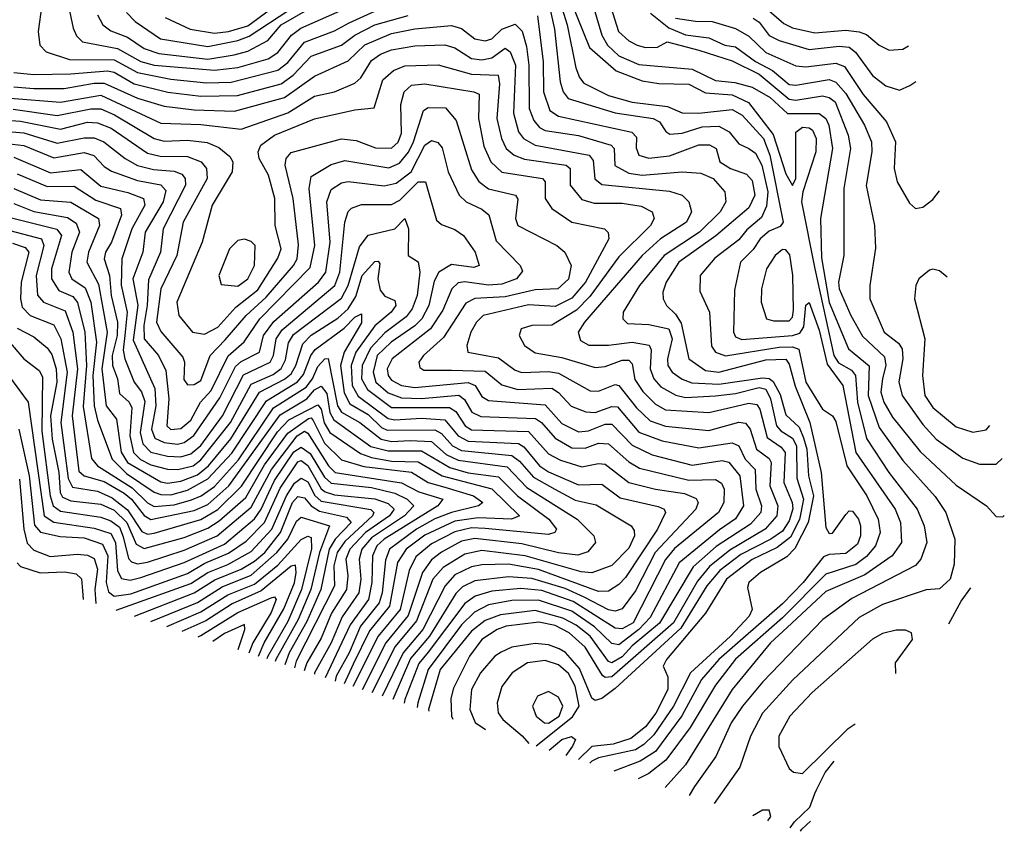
# Model space of a CAD drawing. Extents: x 1308313 to 1441400, y 959662 to 1036319.
# Tile 544 of 656: x 1414322 to 1417269, y 961670 to 964101. Entities that reach past the tile are written whole.
import ezdxf

# ---------------------------------------------------------------- set-up
doc = ezdxf.new("R2010")
doc.units = 0

msp = doc.modelspace()

# ---------------------------------------------------------------- linework, layer by layer
at = {"layer": '0CON10XD'}
for points in [[(1414446.6, 964246.6), (1414482.6, 964075), (1414492.5, 964052.5), (1414510.8, 964035), (1414615, 964014.5), (1414685, 963975.6), (1414724.5, 963964.5), (1414905, 963949.3), (1414975, 963957.3), (1415066.1, 963983.9), (1415095, 964002.7), (1415135.9, 964054.1), (1415163.4, 964075), (1415315, 964142.4)], [(1414642, 964122), (1414667.6, 964095), (1414743.6, 964043.6), (1414885, 964020.4), (1414975, 964038.5), (1415008.8, 964051.2), (1415159.8, 964150.2)], [(1414757.3, 964107.3), (1414832.8, 964072.8), (1414905, 964060.3), (1414947.3, 964065), (1415005, 964082.3), (1415133.1, 964176.9)], [(1415935.9, 964165.9), (1415960.8, 964085), (1415986.4, 963956.4), (1415997.4, 963927.4), (1416011.1, 963911.1), (1416085, 963874), (1416155, 963853.8), (1416261.2, 963841.2), (1416305, 963821.6), (1416355, 963820.8), (1416455, 963831.4), (1416485, 963815.2), (1416548.2, 963745), (1416567.6, 963695), (1416606.9, 963495), (1416598.7, 963481.3), (1416565, 963467.4), (1416538.5, 963445), (1416517.2, 963412.8), (1416479.7, 963375), (1416461.3, 963291.3), (1416458.6, 963165), (1416465, 963151.1), (1416483.2, 963143.2), (1416635, 963155.6), (1416657.6, 963162.4), (1416668.7, 963181.3), (1416675, 963246.2), (1416685, 963254), (1416715, 963171.5), (1416739.2, 963069.2), (1416785.8, 963005), (1416824.8, 962804.8), (1416942.6, 962635), (1416958.3, 962595), (1416961.5, 962535), (1416934, 962495), (1416851.8, 962438.2), (1416735, 962388.6), (1416619.1, 962280.9), (1416569.5, 962235), (1416454.2, 962095), (1416315, 961869.2), (1416254.1, 961801.2)], [(1415971.3, 964158.7), (1416027.7, 964017.7), (1416107.6, 963947.6), (1416185, 963918.2), (1416235, 963910), (1416325, 963907.8), (1416375, 963881.4), (1416455, 963876), (1416503.2, 963853.2), (1416577.5, 963757.5), (1416615, 963639.2), (1416635, 963604), (1416645.3, 963624.8), (1416645.7, 963764.3), (1416665, 963778.7), (1416685, 963777.3), (1416695, 963770.2), (1416705.9, 963745), (1416705.4, 963705), (1416666.4, 963585), (1416662.5, 963555), (1416702.5, 963355), (1416759.1, 963095), (1416772.9, 963072.9), (1416811.8, 963051.8), (1416823.9, 963035), (1416829.8, 962955), (1416857, 962847), (1416923.9, 962745), (1417008.8, 962635), (1417028.8, 962585), (1417037.2, 962535), (1417019.4, 962485), (1417003.2, 962466.8), (1416812.5, 962367.5), (1416726.3, 962305), (1416545, 962117.4), (1416485.3, 962044.7), (1416452.1, 961995), (1416405.9, 961894.1), (1416341.9, 961805), (1416326.2, 961777.9)], [(1414388.8, 964145), (1414377.2, 964065), (1414383.1, 964025), (1414401.5, 964005), (1414471.9, 963981.9), (1414605, 963980.5), (1414675, 963942.3), (1414775, 963922.6), (1414881.7, 963911.7), (1414955, 963913.6), (1415095, 963949.6), (1415125, 963972.9), (1415175, 964033.8), (1415265, 964067.5), (1415308.8, 964091.2), (1415385, 964126.8)], [(1414555.6, 964115), (1414571.7, 964085), (1414595, 964067.3), (1414645, 964048.2), (1414695, 964014.3), (1414739.3, 963999.3), (1414885, 963982.7), (1414964.7, 963995.3), (1415005, 964006.3), (1415065, 964038.8), (1415105, 964085.6), (1415185, 964130.9)], [(1415908.5, 964135), (1415922.9, 964072.9), (1415940.4, 963915), (1415949, 963885), (1415964.3, 963865), (1416105, 963821.6), (1416218.2, 963805), (1416236.9, 963795), (1416256, 963766), (1416268.5, 963758.5), (1416305, 963760.8), (1416365, 963779.7), (1416415, 963781.9), (1416445.4, 963765.4), (1416475, 963729.2), (1416505, 963714.8), (1416525, 963701.3), (1416543.7, 963665), (1416561.6, 963585), (1416557.3, 963542.7), (1416542, 963508), (1416498.8, 963471.2), (1416475, 963441.8), (1416403.2, 963386.8), (1416359.2, 963335), (1416357.5, 963287.5), (1416387, 963225), (1416392.8, 963122.7), (1416404.8, 963104.8), (1416435, 963094.3), (1416595, 963120.4), (1416635, 963120.8), (1416653.9, 963113.9), (1416675, 963015.3), (1416725, 962934.3), (1416755, 962914.5), (1416765, 962897.8), (1416797.8, 962765), (1416857.7, 962675), (1416892, 962605), (1416897.4, 962565), (1416883.8, 962525), (1416857, 962493), (1416825, 962469), (1416735, 962440.2), (1416605, 962309.8), (1416465, 962185.4), (1416405, 962108), (1416328.6, 961981.4), (1416256.6, 961883.4), (1416205, 961843.2), (1416173.7, 961827.2)], [(1416040.7, 964135), (1416065, 964054.8), (1416081.9, 964025), (1416115, 963992.2), (1416175, 963967.1), (1416335, 963952.5), (1416405, 963918.6), (1416463, 963913), (1416515, 963898.4), (1416568, 963868), (1416620.3, 963820.3), (1416715, 963819.7), (1416735, 963805.2), (1416744.4, 963785), (1416754.9, 963715), (1416719.4, 963505), (1416722.5, 963387.5), (1416745, 963254.3), (1416803.2, 963115), (1416864.3, 963064.3), (1416861.6, 962975), (1416895, 962879.5), (1416965, 962780.4), (1417062.7, 962672.7), (1417094.3, 962625), (1417120.8, 962545), (1417119.5, 962470.5), (1417107.5, 962425), (1417075, 962396.4), (1417035, 962393.8), (1416905, 962350), (1416835, 962310.8), (1416636.4, 962123.6), (1416545.9, 962024.1), (1416509.4, 961955), (1416477.7, 961862.3), (1416401.3, 961753.6)], [(1416091.3, 964138.7), (1416114.8, 964065), (1416145, 964038), (1416170.5, 964025), (1416195, 964017.1), (1416231.7, 964018.3), (1416260, 964035), (1416355, 964009.5), (1416455, 963977.4), (1416535, 963937.6), (1416625, 963863), (1416645, 963860.1), (1416725, 963872.7), (1416745, 963868.2), (1416763.3, 963855), (1416802.3, 963755), (1416809.3, 963715), (1416788.5, 963595), (1416789.1, 963395), (1416773.3, 963315), (1416774.8, 963295.2), (1416809.4, 963215), (1416845, 963153.2), (1416910.8, 963090.8), (1416914.2, 963065), (1416905, 963026.2), (1416899.8, 962985), (1416908.8, 962955), (1416935, 962910.7), (1417017.3, 962807.3), (1417125, 962707.4), (1417215.6, 962645), (1417245, 962613.5), (1417265, 962612.2), (1417269.1, 962615.8)], [(1416210.4, 964120.4), (1416265, 964076.4), (1416315, 964055.1), (1416385, 964046.5), (1416433.2, 964025), (1416465, 964019.5), (1416525, 963975.8), (1416575, 963948.8), (1416625, 963907.2), (1416645, 963905.1), (1416745, 963921.5), (1416765, 963913.8), (1416795, 963879.7), (1416850.3, 963785), (1416871.9, 963735), (1416873.1, 963705), (1416855.6, 963604.4), (1416881.1, 963485), (1416883.7, 963416.4), (1416866.3, 963305), (1416866.7, 963265), (1416909.4, 963165), (1416952.3, 963132.3), (1416963.5, 963115), (1416965.7, 963085), (1416953.2, 963016.8), (1416963.2, 962975), (1417025, 962889.1), (1417064.9, 962844.9), (1417145, 962788.1), (1417195, 962770.2), (1417245, 962770.3), (1417263.1, 962787.2)], [(1416550.4, 964140.4), (1416609.5, 964089.5), (1416635, 964076.3), (1416701.7, 964061.7), (1416795, 964069.1), (1416834.7, 964064.7), (1416856.5, 964056.5), (1416895, 964024.1), (1416925, 964009.6), (1416965, 964012.5), (1416982.6, 964022.4)], [(1414305, 963943.1), (1414365, 963936.9), (1414475, 963938.4), (1414585, 963948.1), (1414605, 963943.5), (1414665, 963909), (1414765.7, 963884.3), (1414865, 963872), (1414974.1, 963874.1), (1415105, 963909.2), (1415140.9, 963935), (1415195, 963991.7), (1415285, 964024.4), (1415325.7, 964054.3), (1415385, 964085.1), (1415485, 964113.6)], [(1415871.9, 964111.9), (1415889.4, 963975), (1415890.1, 963885), (1415908.9, 963828.9), (1415935, 963812.4), (1416154.3, 963764.3), (1416168.7, 963748.7), (1416167.2, 963717.2), (1416174.9, 963694.9), (1416205, 963686.2), (1416267.1, 963692.9), (1416355, 963726.3), (1416386.5, 963726.5), (1416407, 963715), (1416417.8, 963675), (1416449.7, 963655), (1416498, 963638), (1416515, 963619.7), (1416522.6, 963575), (1416505, 963537.3), (1416406, 963454), (1416294.6, 963375), (1416257, 963315), (1416247, 963285), (1416247.9, 963265), (1416257.8, 963245), (1416285, 963219.3), (1416302.3, 963192.3), (1416324.7, 963085), (1416375, 963050.6), (1416414.7, 963045.3), (1416555, 963082.2), (1416615, 963083.8), (1416625, 963069.6), (1416643.4, 963003.4), (1416687.2, 962895), (1416721.3, 962745), (1416735, 962580), (1416745, 962562), (1416755, 962562.9), (1416795, 962619.5), (1416805, 962630), (1416815, 962629.1), (1416832.6, 962605), (1416838.8, 962585), (1416839.2, 962555), (1416829.8, 962530.2), (1416795, 962501.9), (1416745, 962499.5), (1416728, 962492), (1416666.8, 962415), (1416605, 962351.8), (1416414.7, 962185), (1416362.8, 962125), (1416303.6, 962016.4), (1416225, 961909.6), (1416179.1, 961880.9), (1416100.2, 961851)], [(1416285, 964105.6), (1416345, 964096.1), (1416395, 964095.9), (1416465, 964074.3), (1416505, 964051.6), (1416555, 964002.6), (1416645, 963962.5), (1416675, 963959.5), (1416765, 963970.7), (1416790.7, 963960.7), (1416847, 963877), (1416916.7, 963795), (1416943.3, 963735), (1416940, 963655), (1416948, 963615), (1416985, 963551.9), (1417003.8, 963535), (1417025, 963539.4), (1417055, 963562.5), (1417075.2, 963588.3)], [(1416517.5, 964105), (1416535, 964093.1), (1416565, 964053.3), (1416595, 964038.2), (1416685, 964011.9), (1416775, 964021.9), (1416805, 964018.1), (1416823.9, 964003.9), (1416875, 963933.3), (1416915, 963902.7), (1416955, 963889.5), (1416986.7, 963903.3), (1417004.3, 963915.6)], [(1414305, 963899.6), (1414364.6, 963894.6), (1414455, 963895.1), (1414545, 963911.2), (1414575, 963911.1), (1414675, 963865.7), (1414755, 963841.6), (1414845, 963831.1), (1414965, 963826.8), (1415115, 963868), (1415205, 963931.5), (1415305, 963977.2), (1415355, 964025.1), (1415435, 964059.9), (1415505, 964073.9), (1415615, 964083.9), (1415645, 964074.1), (1415685, 964043.5), (1415715, 964037.9), (1415735, 964043.2), (1415765, 964072.4), (1415805, 964087.9), (1415826.5, 964066.5), (1415839.3, 964020.7), (1415846.5, 963965), (1415847.4, 963835), (1415860.7, 963799.3), (1415877.8, 963777.8), (1415895, 963769.3), (1415995, 963754.4), (1416092.2, 963725), (1416101.5, 963715), (1416104, 963664), (1416145, 963641.5), (1416185, 963635.5), (1416305, 963645.5), (1416360.8, 963640.8), (1416397.5, 963625), (1416432.4, 963585), (1416436.1, 963555), (1416418.3, 963525), (1416357.2, 963465), (1416251, 963395), (1416177.5, 963305), (1416128.6, 963225), (1416127.2, 963205), (1416141.1, 963191.1), (1416205, 963187.8), (1416265.5, 963175), (1416275.1, 963145), (1416260.7, 963085), (1416262.1, 963065), (1416275.3, 963045.3), (1416305, 963024.5), (1416333.7, 963013.7), (1416415, 963009), (1416545, 963028.5), (1416565, 963026.1), (1416577.6, 963017.6), (1416598.5, 962978.5), (1416615, 962917.7), (1416655, 962880.3), (1416668.6, 962848.6), (1416678.4, 962815), (1416683.6, 962735), (1416697.9, 962675), (1416682.6, 962595), (1416642.3, 962517.7), (1416617.9, 962492.1), (1416539.5, 962445), (1416504.1, 962415), (1416500.5, 962400.5), (1416514.3, 962335), (1416505.3, 962315), (1416449.4, 962255), (1416329.5, 962145), (1416279.4, 962045), (1416220.3, 961959.7), (1416190.1, 961929.9), (1416165, 961914.7), (1416055, 961890.6), (1416035, 961880.4), (1416028.8, 961874.1)], [(1414294.1, 963865.9), (1414445, 963853.9), (1414565, 963875.1), (1414745, 963791.1), (1414865, 963786.7), (1414985, 963773.2), (1415125, 963822.3), (1415205, 963871.7), (1415265, 963885.2), (1415325, 963910.4), (1415342.9, 963927.1), (1415375, 963978.3), (1415402.1, 963997.9), (1415435, 964010.7), (1415505, 964023), (1415595.1, 964025.1), (1415625, 964016.7), (1415675, 963985.1), (1415705, 963980.3), (1415735, 963987), (1415775.1, 964015.1), (1415790, 964005), (1415805.8, 963965), (1415800.5, 963820.5), (1415815.1, 963765.1), (1415830.6, 963745), (1415865.1, 963725.1), (1416026.5, 963695), (1416039.1, 963679.1), (1416043.8, 963623.8), (1416065, 963607.2), (1416267.3, 963587.3), (1416305.2, 963575.2), (1416325.3, 963555), (1416332.6, 963525), (1416317.8, 963495), (1416240.5, 963445), (1416185.1, 963394.9), (1416012.7, 963195), (1415994.2, 963165), (1416000.5, 963140.5), (1416025.8, 963125.8), (1416085, 963126), (1416155, 963135.4), (1416206.2, 963126.2), (1416212.5, 963112.5), (1416208.8, 963055), (1416220.3, 963025), (1416241.4, 963001.4), (1416286.1, 962976.1), (1416315, 962969.8), (1416405, 962974.2), (1416465, 962981.1), (1416535, 962999.4), (1416555, 962994.8), (1416569.4, 962965), (1416587.8, 962885), (1416599.9, 962869.9), (1416635, 962848), (1416646.9, 962825), (1416647.8, 962727.8), (1416668.4, 962665), (1416656.1, 962603.9), (1416628.8, 962551.2), (1416589.3, 962520.7), (1416515, 962484.7), (1416438.1, 962425), (1416375, 962323.7), (1416258.2, 962185), (1416248.1, 962165), (1416262.6, 962132.6), (1416261.8, 962095), (1416225.9, 962024), (1416195, 961983.1), (1416151.4, 961948.6), (1416098.2, 961931.8), (1416035, 961924.5), (1415994.8, 961885.1)], [(1414303.2, 963833.2), (1414435, 963813.8), (1414535, 963834.3), (1414565, 963834), (1414606.1, 963816.1), (1414725, 963744.9), (1414755, 963737.3), (1414825, 963739.6), (1414883.3, 963733.3), (1414918.1, 963718.1), (1414951.2, 963691.2), (1414960, 963675), (1414958.1, 963645), (1414898, 963545), (1414868.4, 963435), (1414793, 963255), (1414798.8, 963215), (1414839.2, 963165), (1414875, 963159.5), (1414915, 963180.3), (1414969.7, 963240.3), (1415035, 963292.3), (1415095, 963386.4), (1415104.8, 963415), (1415086.6, 963485), (1415086, 963565), (1415066.8, 963635), (1415038.6, 963685), (1415035.8, 963705), (1415044.2, 963725), (1415084.9, 963755.1), (1415205, 963803.7), (1415325, 963830.4), (1415382.9, 963837.1), (1415408.8, 963921.2), (1415441.5, 963948.5), (1415475, 963962.6), (1415575, 963965.2), (1415675, 963937.7), (1415754.4, 963935), (1415758.3, 963908.3), (1415750.8, 963805), (1415763.9, 963745), (1415778.7, 963715), (1415802.4, 963695), (1415833.5, 963683.5), (1415957.5, 963665), (1415969.6, 963655), (1415969.7, 963639.7), (1415969.4, 963605), (1416005, 963562.3), (1416041.6, 963551.6), (1416125, 963551.2), (1416182.5, 963542.5), (1416215.2, 963525.2), (1416220.8, 963505), (1416210, 963485), (1416115, 963390.3), (1416028.5, 963271.5), (1415989, 963231), (1415915, 963186.5), (1415855, 963184.7), (1415822.9, 963175), (1415816.9, 963155), (1415833.2, 963125), (1415865, 963103.5), (1415945, 963089.5), (1416045, 963059.6), (1416075, 963062.6), (1416125, 963081.6), (1416145, 963081.3), (1416155, 963070.5), (1416163.8, 963023.8), (1416187.3, 962987.3), (1416225, 962949.3), (1416255, 962932.8), (1416385, 962924.1), (1416466.8, 962943.2), (1416505, 962952.4), (1416528.2, 962948.2), (1416537, 962935), (1416559.7, 962849.7), (1416601.1, 962821.1), (1416613.7, 962805), (1416609.3, 962715), (1416634.4, 962655), (1416635.9, 962635.9), (1416625, 962600.2), (1416605, 962569.6), (1416570.3, 962545), (1416481.1, 962498.9), (1416418.2, 962451.8), (1416379.2, 962405), (1416300.8, 962279.2), (1416105, 962097.9), (1416065, 962068.3), (1416045, 962062.6), (1416035, 962069.4), (1415997.6, 962157.6), (1415956, 962206), (1415937.2, 962217.2), (1415905, 962229.1), (1415865, 962233), (1415795, 962222.3), (1415763.3, 962206.7), (1415744.4, 962195), (1415701.2, 962145), (1415674.1, 962095), (1415669.6, 962035), (1415685.8, 961995.8), (1415716.2, 961975.2)], [(1414225, 963804.3), (1414325, 963796.6), (1414445, 963773), (1414525, 963793.6), (1414555, 963792.2), (1414596.3, 963776.3), (1414705, 963700.9), (1414742.3, 963692.3), (1414825, 963690.9), (1414865.7, 963675), (1414881.9, 963655), (1414883.3, 963625), (1414812, 963495), (1414793, 963395), (1414744.4, 963295), (1414731.4, 963195), (1414745, 963167.3), (1414810.3, 963090.3), (1414815.2, 963075), (1414813.6, 963023.6), (1414825, 963007.1), (1414845, 963008.3), (1414865, 963020.6), (1414892.6, 963095), (1414937.5, 963142.5), (1415000.1, 963215), (1415060.1, 963269.9), (1415141.7, 963365), (1415152.4, 963385), (1415156.7, 963426.7), (1415140.5, 963565), (1415116.7, 963665), (1415119.5, 963685), (1415135, 963702.7), (1415285, 963744.1), (1415329.3, 963739.3), (1415387.4, 963717.4), (1415435, 963716.1), (1415455, 963733.7), (1415465, 963761.4), (1415463.2, 963846.8), (1415472.6, 963885), (1415495.1, 963904.9), (1415535, 963908.6), (1415681.4, 963885), (1415697.6, 963877.6), (1415695.7, 963805), (1415711.7, 963721.7), (1415732.3, 963675), (1415765, 963644.2), (1415886.9, 963625), (1415894.8, 963614.8), (1415895.2, 963565.2), (1415915.3, 963535), (1415975, 963494.4), (1416072.9, 963475), (1416084, 963464), (1416085.3, 963445), (1416015.5, 963315), (1415975, 963266.6), (1415925, 963242.2), (1415845, 963247), (1415709.1, 963215), (1415689.1, 963195), (1415672.7, 963165), (1415660.5, 963125), (1415663.9, 963105), (1415755, 963088.6), (1415805, 963051.2), (1415825, 963044), (1415905, 963047.5), (1415935, 963042.5), (1416029.7, 962989.7), (1416055, 962988.4), (1416105, 963008.3), (1416115, 963005.8), (1416168.5, 962938.5), (1416209.7, 962899.7), (1416255, 962883.7), (1416385, 962870.4), (1416475, 962895.4), (1416495, 962892.8), (1416508.3, 962875), (1416527.3, 962815), (1416565, 962787), (1416571.7, 962775), (1416567.8, 962705), (1416590.9, 962645), (1416588.4, 962615), (1416553.7, 962575), (1416447.3, 962512.7), (1416386.8, 962463.2), (1416351, 962419), (1416279, 962295), (1416095, 962133.4), (1416075, 962130.5), (1416066.5, 962136.5), (1416015, 962221.8), (1415967.1, 962265), (1415925, 962286.4), (1415876.4, 962296.4), (1415778.5, 962285), (1415751.6, 962275), (1415705, 962244.6), (1415668.9, 962195), (1415621.1, 962098.9), (1415612.3, 962067.7), (1415614.9, 962015), (1415618.6, 962006.7)], [(1414225, 963771), (1414335, 963761.7), (1414435, 963730.7), (1414515, 963747.4), (1414545, 963747.5), (1414573.9, 963735), (1414638.3, 963685), (1414674.6, 963664.6), (1414722.4, 963652.4), (1414785, 963647.6), (1414807.8, 963637.8), (1414817.9, 963625), (1414818.2, 963605), (1414751.4, 963475), (1414743.8, 963405), (1414708.2, 963321.8), (1414704.1, 963245), (1414693.5, 963185), (1414694.9, 963145.1), (1414738.3, 963095), (1414760, 963050), (1414769.2, 962965), (1414762.5, 962885), (1414775, 962873.5), (1414805, 962876.8), (1414835, 962901.1), (1414863.5, 962955), (1414895, 962990.5), (1414945.9, 963094.1), (1414994.2, 963135.8), (1415040.7, 963205), (1415191.5, 963358.5), (1415205.8, 963425), (1415188.8, 963595), (1415195, 963630.9), (1415255, 963667.2), (1415295, 963679.2), (1415426.9, 963656.9), (1415459.2, 963670.8), (1415485.8, 963704.2), (1415501.4, 963735), (1415530.9, 963829.1), (1415545, 963837.4), (1415597, 963837), (1415628.7, 963798.7), (1415675, 963651.5), (1415696.3, 963616.3), (1415725, 963594.1), (1415806.2, 963575), (1415812.9, 963562.9), (1415806.7, 963505), (1415812.9, 963485), (1415930.4, 963425), (1415953.8, 963405), (1415973.3, 963365), (1415965, 963324), (1415933.1, 963295), (1415865, 963292), (1415775, 963271.4), (1415685, 963266.3), (1415657.9, 963252.1), (1415590.5, 963149.5), (1415531.1, 963095), (1415516.9, 963075), (1415519.5, 963059.5), (1415531.8, 963051.8), (1415615, 963051.4), (1415715, 963048.4), (1415765, 963007.7), (1415813.3, 962993.3), (1415915, 962997), (1415934.5, 962984.5), (1415973.2, 962943.2), (1416016.8, 962926.8), (1416045, 962924.9), (1416095, 962942.8), (1416111.7, 962941.7), (1416175, 962866), (1416245, 962839.4), (1416355, 962818.4), (1416454.2, 962834.2), (1416474.4, 962824.4), (1416493.6, 962785), (1416523.9, 962753.9), (1416526, 962695), (1416542.8, 962645), (1416540.6, 962625), (1416509.6, 962590.4), (1416406.8, 962523.2), (1416337.9, 962462.1), (1416236.8, 962293.2), (1416155, 962225.8), (1416125, 962192.9), (1416095, 962175.4), (1416085, 962179.1), (1416029.9, 962255), (1415987.6, 962287.6), (1415948.3, 962308.3), (1415865, 962331.7), (1415761.1, 962318.9), (1415715, 962301.6), (1415675, 962269.7), (1415580.5, 962155), (1415545.8, 962035), (1415546.6, 962030)], [(1414215, 963737.6), (1414335, 963723.9), (1414425, 963686.9), (1414515, 963703.2), (1414544.1, 963694.1), (1414575, 963661.2), (1414597.4, 963647.4), (1414675, 963619.3), (1414745, 963606.1), (1414759.6, 963589.6), (1414752, 963555), (1414697.9, 963465), (1414691.1, 963405), (1414661.4, 963325), (1414675.8, 963245.8), (1414661.6, 963141.6), (1414726.6, 962996.6), (1414730.3, 962945), (1414717.2, 962875), (1414727.3, 962847.3), (1414754.6, 962835), (1414795, 962829.7), (1414815, 962834.4), (1414843.9, 962856.1), (1414921.8, 962968.2), (1414968.1, 963061.9), (1414985, 963076.8), (1415040, 963105), (1415052.1, 963155), (1415082.8, 963197.2), (1415216.8, 963315), (1415238.8, 963345), (1415251.2, 963435), (1415241.9, 963555), (1415255, 963592.1), (1415285, 963612.1), (1415305, 963616.5), (1415413.6, 963603.6), (1415449, 963611), (1415494.4, 963645.6), (1415535, 963724.8), (1415555, 963738.7), (1415573.3, 963733.3), (1415586.8, 963716.8), (1415605.2, 963645), (1415637.5, 963575), (1415658.2, 963555), (1415705, 963533.9), (1415726.3, 963516.3), (1415748.2, 963438.2), (1415820, 963365), (1415827.6, 963347.6), (1415809.6, 963325), (1415765, 963309.2), (1415725, 963305.7), (1415655, 963315.9), (1415635, 963312.5), (1415615.4, 963294.6), (1415588.8, 963231.1), (1415552.3, 963175), (1415437.3, 963085), (1415422.6, 963055), (1415424.9, 963035), (1415435, 963021.4), (1415465, 963005.5), (1415505, 962999.6), (1415665, 963014.4), (1415685.1, 963005.1), (1415705, 962972), (1415725, 962960.4), (1415895, 962947.3), (1415945, 962891.3), (1415995, 962867.1), (1416025, 962870.1), (1416075, 962889.9), (1416095, 962889.6), (1416155, 962826.5), (1416215, 962797.6), (1416335, 962766.9), (1416425, 962781), (1416445, 962776.1), (1416478.1, 962735), (1416488.7, 962645), (1416465, 962606.5), (1416416.7, 962573.3), (1416296.1, 962473.9), (1416209.5, 962310.5), (1416175.6, 962274.4), (1416115, 962228.9), (1416095, 962232.7), (1416042.4, 962282.4), (1415975, 962329.3), (1415875, 962362.9), (1415795, 962361.3), (1415725, 962348.4), (1415683.5, 962326.5), (1415645, 962288.6), (1415545.1, 962155), (1415513.7, 962055), (1415512.4, 962041.1)], [(1414305, 963689.6), (1414415, 963642.2), (1414505, 963652.3), (1414565, 963601.9), (1414646.2, 963583.8), (1414693.3, 963565), (1414696.5, 963545), (1414657.8, 963475), (1414628.1, 963385), (1414626.2, 963306.2), (1414644.2, 963225), (1414636.6, 963155), (1414631.7, 963111.7), (1414636.6, 963085), (1414664.6, 963015), (1414686.5, 962986.5), (1414697.1, 962957.1), (1414682.5, 962865), (1414690.5, 962830.5), (1414715, 962806.2), (1414765, 962794.1), (1414805, 962792.2), (1414835, 962800.3), (1414865, 962826.1), (1414929.7, 962915), (1414992.5, 963037.5), (1415071.6, 963075), (1415081.8, 963095), (1415090.2, 963145), (1415107.8, 963172.2), (1415265.6, 963305), (1415280.6, 963345), (1415295.1, 963494.9), (1415305, 963526.8), (1415315, 963536.7), (1415345, 963547.9), (1415435, 963547.8), (1415460, 963560), (1415486.1, 963586.1), (1415515, 963615.3), (1415537.1, 963615), (1415570.1, 963500.1), (1415585, 963487.1), (1415625, 963472.3), (1415650.7, 963455), (1415686, 963405), (1415697.3, 963365), (1415681.7, 963358.3), (1415615, 963367.6), (1415576.5, 963345), (1415562.4, 963317.6), (1415546.7, 963245), (1415525.8, 963205), (1415505, 963183.8), (1415434.6, 963135), (1415392.6, 963095), (1415379.9, 963045), (1415388.7, 963015), (1415425, 962983.1), (1415465, 962968.8), (1415525, 962966.6), (1415636.8, 962976.8), (1415653.9, 962963.9), (1415676, 962926), (1415702.9, 962912.9), (1415866.2, 962906.2), (1415884.5, 962894.5), (1415925, 962847.6), (1415975, 962819.1), (1416015, 962817.3), (1416055, 962832.3), (1416085, 962830.9), (1416145, 962776.6), (1416177.5, 962757.5), (1416325, 962722), (1416405, 962723.7), (1416422.5, 962712.5), (1416430.7, 962695), (1416429.5, 962655), (1416413.8, 962625), (1416282.5, 962517.5), (1416255.3, 962484.7), (1416158.4, 962295), (1416125, 962276.6), (1416105, 962278.5), (1415978.7, 962358.7), (1415885, 962391.4), (1415822.6, 962397.4), (1415735, 962389.5), (1415685.7, 962374.3), (1415655, 962353), (1415545, 962206.9), (1415517.1, 962172.9), (1415475.5, 962065), (1415473.4, 962053.7)], [(1414315, 963639.3), (1414405, 963600.9), (1414485, 963602.8), (1414550.5, 963560.5), (1414623.7, 963535), (1414627, 963515), (1414596.8, 963435), (1414578.9, 963405), (1414575.4, 963385), (1414590.9, 963335), (1414596.1, 963275), (1414614.9, 963194.9), (1414613.9, 963155), (1414598.8, 963095), (1414600, 963065), (1414614.7, 963025), (1414621.2, 962981.2), (1414649.8, 962955), (1414658.2, 962938.2), (1414651.7, 962855), (1414663.2, 962805), (1414683.9, 962783.9), (1414715, 962767.9), (1414765, 962754.7), (1414795.8, 962754.2), (1414841.1, 962765), (1414865, 962782.7), (1414953.2, 962895), (1415015, 963009.6), (1415081.4, 963038.6), (1415105, 963056.7), (1415117.5, 963082.5), (1415126.7, 963133.3), (1415142.1, 963157.9), (1415285, 963266.7), (1415305.1, 963304.9), (1415339.4, 963420.6), (1415365, 963455.8), (1415445.4, 963474.6), (1415475.4, 963505.4), (1415486, 963475), (1415484.6, 963394.6), (1415515.3, 963375.3), (1415520.3, 963345), (1415511.7, 963275), (1415496.8, 963235), (1415479, 963211), (1415415, 963163), (1415372.7, 963117.3), (1415347.1, 963065), (1415345.1, 963025), (1415363, 962993), (1415435, 962939.3), (1415609.2, 962939.2), (1415627.4, 962927.4), (1415655.1, 962885.1), (1415675, 962872.5), (1415845, 962867.5), (1415905, 962800.4), (1415941.4, 962781.4), (1416005, 962761.9), (1416055, 962771.5), (1416075, 962769.4), (1416145.1, 962715.1), (1416225, 962694.7), (1416311.9, 962681.9), (1416347.2, 962667.2), (1416353.4, 962655), (1416346, 962635), (1416224, 962505), (1416165, 962390.6), (1416125, 962337), (1416105, 962329.3), (1416085, 962333.5), (1416011.9, 962371.9), (1415955, 962397.8), (1415855, 962427.9), (1415785, 962432.3), (1415685, 962420.3), (1415647.9, 962402.1), (1415627.5, 962382.5), (1415549.1, 962255), (1415492.3, 962187.7), (1415438.9, 962064.8)], [(1414305.3, 963595.3), (1414385, 963561.3), (1414475, 963554.9), (1414558.5, 963505), (1414561.1, 963485), (1414527.9, 963405), (1414523.6, 963375), (1414558.7, 963308.7), (1414584.4, 963165), (1414568.7, 963055), (1414580.9, 962945), (1414612.4, 962905), (1414626.2, 962806.2), (1414645.2, 962775.2), (1414745, 962717.1), (1414765, 962712.9), (1414805, 962719.4), (1414855, 962738), (1414887.5, 962765), (1414954.3, 962845.7), (1415039.6, 962985), (1415115, 963024.1), (1415135, 963040.6), (1415148.9, 963065), (1415169.6, 963130.4), (1415195, 963156), (1415275, 963207), (1415305, 963234.6), (1415328, 963272), (1415346.9, 963335), (1415385, 963376.8), (1415395, 963377.7), (1415399.8, 963369.8), (1415394.6, 963325), (1415401.1, 963291.1), (1415415, 963273.3), (1415445, 963260.4), (1415448, 963245), (1415434.4, 963225), (1415385, 963184.1), (1415328.7, 963105), (1415314.3, 963065), (1415317.5, 963005), (1415335, 962973.6), (1415425, 962906.5), (1415445, 962902.6), (1415525, 962907.7), (1415595, 962903), (1415634.8, 962854.8), (1415665, 962838.5), (1415815, 962831.8), (1415831.5, 962821.5), (1415878.2, 962765), (1415905, 962746.6), (1415995, 962708.1), (1416065, 962709.7), (1416119.5, 962669.5), (1416233.1, 962643.1), (1416250.8, 962635), (1416254.7, 962625), (1416231, 962575), (1416135, 962430.9), (1416115, 962409), (1416085, 962389.4), (1416055, 962388.4), (1415875, 962454.8), (1415785, 962470.2), (1415705, 962468.7), (1415675, 962461.9), (1415625, 962438.6), (1415595.4, 962405.4), (1415528.7, 962275), (1415469.6, 962205), (1415407.5, 962075)], [(1414305, 963550.8), (1414365, 963526.3), (1414465, 963508.6), (1414491.2, 963491.2), (1414501.6, 963465), (1414478, 963405), (1414469.9, 963345), (1414478.8, 963325), (1414518.2, 963298.2), (1414535, 963254.6), (1414552.7, 963135), (1414541.5, 963035), (1414545.6, 962945), (1414555, 962901.8), (1414599.2, 962785), (1414642, 962742), (1414725, 962685.5), (1414745, 962678.7), (1414775, 962677.8), (1414825, 962691.7), (1414885.7, 962725.7), (1414957.7, 962802.3), (1415060.6, 962959.4), (1415153.7, 963016.3), (1415171.5, 963038.5), (1415193.3, 963095), (1415206.4, 963113.6), (1415293.2, 963176.8), (1415325, 963210.1), (1415345, 963220.4), (1415345, 963193.5), (1415293.9, 963105), (1415282.3, 963065), (1415293.7, 962983.7), (1415310.7, 962950.7), (1415365, 962918.5), (1415405, 962880.1), (1415421.8, 962871.8), (1415565, 962872.9), (1415585, 962862.1), (1415617.5, 962825), (1415645, 962810.3), (1415795, 962795.9), (1415818.6, 962778.6), (1415860.6, 962730.6), (1415923.5, 962695), (1415985, 962661.7), (1416047.8, 962647.8), (1416152, 962585), (1416161.3, 962571.3), (1416161.9, 962555), (1416145, 962518.6), (1416095, 962466.8), (1416035, 962444.8), (1416002.6, 962447.4), (1415835.1, 962494.9), (1415705, 962511), (1415655, 962500.3), (1415589.4, 962460.6), (1415558.8, 962425), (1415509.6, 962300.4), (1415446.4, 962223.6), (1415376.7, 962085)], [(1414245, 963520.8), (1414433.4, 963473.4), (1414447.9, 963455), (1414418, 963355), (1414418, 963325), (1414439.4, 963289.4), (1414481.8, 963271.8), (1414495, 963254.2), (1414517.5, 963165), (1414522.7, 963065), (1414512.2, 962942.2), (1414536.9, 962786.9), (1414555.2, 962765), (1414659, 962699), (1414705, 962653.8), (1414725, 962643.2), (1414785, 962648.4), (1414836.7, 962663.3), (1414865.4, 962674.6), (1414905, 962702.9), (1414976.8, 962783.2), (1415081.7, 962938.3), (1415179.4, 963000.6), (1415198.9, 963025), (1415215, 963062.3), (1415235.3, 963085.3), (1415245.8, 963085.8), (1415273.9, 962945), (1415285.2, 962925.2), (1415340.6, 962895), (1415404.2, 962844.2), (1415435, 962837.3), (1415491.1, 962841.1), (1415555, 962838), (1415599.1, 962799.1), (1415635, 962781.4), (1415781.4, 962761.4), (1415839.9, 962699.9), (1415991.2, 962605), (1416040.4, 962555), (1416046.1, 962535), (1416022.8, 962507.2), (1415992.4, 962497.6), (1415935, 962504), (1415825, 962531), (1415685, 962547.7), (1415645, 962539.4), (1415585, 962506.7), (1415555, 962483.3), (1415527.8, 962445), (1415485, 962316.5), (1415417.9, 962235), (1415347.4, 962094.4)], [(1414235, 963484.7), (1414387.5, 963445), (1414394.7, 963425), (1414372.1, 963335), (1414375.8, 963275.8), (1414394.1, 963255), (1414458.5, 963228.5), (1414481.9, 963165), (1414494.9, 963054.9), (1414479, 962915), (1414499, 962749), (1414515.3, 962735.3), (1414575, 962717.5), (1414635, 962683), (1414656.7, 962665), (1414695, 962616.4), (1414714.4, 962604.4), (1414845, 962630.9), (1414885, 962649.1), (1414948.4, 962705), (1415102, 962918), (1415181.6, 962965), (1415205, 962992.7), (1415225, 963003.2), (1415241.5, 962981.5), (1415250.2, 962925), (1415262.2, 962902.2), (1415373.2, 962823.2), (1415425, 962809.8), (1415525, 962809.5), (1415609.6, 962759.6), (1415665, 962744.1), (1415755, 962731.7), (1415811.9, 962675), (1415905.6, 962605), (1415929.4, 962575), (1415923.6, 962565), (1415905, 962559.2), (1415715, 962577.2), (1415675, 962579.4), (1415625, 962566.9), (1415555, 962531.6), (1415507.5, 962492.5), (1415488.3, 962451.7), (1415460.6, 962335), (1415395.1, 962255), (1415319, 962103.6)], [(1414975, 963302.7), (1415005.3, 963325), (1415025.5, 963365), (1415027.2, 963425), (1415015, 963436.8), (1414995, 963443.2), (1414975, 963440), (1414950.4, 963415), (1414918.8, 963335), (1414925, 963307.5), (1414975, 963302.7)], [(1414301.2, 963431.2), (1414339.1, 963419.1), (1414349.6, 963405), (1414326.7, 963315), (1414324.6, 963265), (1414330.2, 963240.2), (1414353.6, 963215), (1414425, 963187), (1414445.6, 963145.6), (1414464.9, 963045), (1414445.1, 962895.1), (1414467.3, 962727.3), (1414480.9, 962700.9), (1414555, 962689.2), (1414598.7, 962668.7), (1414645, 962632.9), (1414688.3, 962568.3), (1414705, 962560.7), (1414725, 962562.9), (1414865, 962604.2), (1414915, 962633.6), (1414986.4, 962703.6), (1415093.7, 962866.3), (1415127.5, 962902.5), (1415215, 962947.4), (1415224.6, 962934.7), (1415233.3, 962893.3), (1415250.2, 962865), (1415342.2, 962802.2), (1415375, 962789.8), (1415435, 962779.3), (1415515, 962776.9), (1415587, 962735), (1415735, 962695.8), (1415818.1, 962615), (1415794.6, 962605.4), (1415695, 962609.5), (1415625, 962598.7), (1415535, 962556.8), (1415478.7, 962515), (1415452.9, 962475), (1415429.5, 962345), (1415368.9, 962271.1), (1415320.5, 962170.5), (1415293.3, 962111.9)], [(1416578.6, 963198.6), (1416625, 963199.5), (1416635, 963210), (1416638.6, 963231.4), (1416636, 963336), (1416627.1, 963397.1), (1416615, 963411.7), (1416605, 963412.6), (1416583.5, 963395), (1416557.7, 963355), (1416542, 963295), (1416541.5, 963255), (1416557.9, 963205), (1416578.6, 963198.6)], [(1417098.2, 963330), (1417075, 963348.6), (1417055, 963354.2), (1417045, 963350.8), (1417013.1, 963325), (1417004.5, 963305), (1417000.4, 963265), (1417031.6, 963145), (1417024.4, 963035), (1417031.2, 962975), (1417055, 962939.8), (1417125, 962881.5), (1417175, 962865.7), (1417215, 962872.4), (1417226.1, 962885.4)], [(1414239.9, 963195), (1414335, 963085.3), (1414380.6, 963050.6), (1414391, 963031), (1414388.5, 962868.5), (1414413.1, 962675), (1414422.5, 962645), (1414445, 962628.7), (1414565, 962610.8), (1414595, 962599.8), (1414620.8, 962580.8), (1414632.4, 962552.4), (1414647.8, 962487.8), (1414657, 962477), (1414675, 962471.7), (1414705, 962476.1), (1414815, 962512.7), (1414913.8, 962555), (1415015, 962641.2), (1415076.2, 962753.8), (1415152.5, 962855), (1415175, 962868.7), (1415185, 962862.3), (1415246.3, 962765), (1415266.9, 962745), (1415465, 962714.2), (1415517.4, 962687.4), (1415588.4, 962665), (1415573.4, 962645), (1415413, 962545), (1415391, 962525), (1415378.2, 962495), (1415376.2, 962415), (1415366.2, 962365), (1415311, 962289), (1415237.1, 962130.1)], [(1414315, 963177.3), (1414365, 963151.1), (1414405, 963118.1), (1414418.1, 963098.1), (1414432, 963055), (1414433.7, 963015), (1414414.5, 962915), (1414419.9, 962845), (1414439.2, 962745), (1414443.4, 962685), (1414450.7, 962670.7), (1414475, 962660.3), (1414565, 962650.3), (1414605, 962632.4), (1414642.8, 962595), (1414670.6, 962530.6), (1414695, 962517.2), (1414815, 962550.7), (1414885, 962578.5), (1414919.8, 962600.2), (1414999.5, 962670.5), (1415055, 962768.3), (1415125, 962862.8), (1415187, 962907), (1415195, 962908.3), (1415201, 962901), (1415235, 962833.1), (1415285, 962782.8), (1415352.8, 962762.8), (1415495, 962745.5), (1415544.9, 962714.9), (1415595, 962700.7), (1415680.3, 962675), (1415708, 962655), (1415695.5, 962645), (1415615, 962625.5), (1415565, 962606.3), (1415509.5, 962575), (1415429.2, 962515), (1415417.3, 962482.7), (1415406.8, 962385), (1415398.2, 962355), (1415342.6, 962285), (1415308, 962205), (1415269.2, 962135), (1415266.9, 962120.5)], [(1414291.4, 963031.4), (1414347.5, 962955), (1414395.2, 962615.2), (1414425, 962596.6), (1414545, 962578.5), (1414595, 962562.3), (1414609.3, 962535), (1414615, 962450.6), (1414627.2, 962427.2), (1414652.7, 962422.7), (1414685, 962430.6), (1414815, 962475.3), (1414935, 962530.5), (1415025, 962606.5), (1415045.3, 962634.7), (1415068.2, 962685), (1415085, 962720.6), (1415143.1, 962806.9), (1415165, 962821), (1415191.3, 962801.3), (1415235, 962730.7), (1415255, 962713.2), (1415375, 962699.7), (1415445, 962683.3), (1415481.6, 962665), (1415501.5, 962645), (1415474.5, 962615), (1415375, 962549.7), (1415346.7, 962515), (1415338.4, 962485), (1415343.1, 962425), (1415337.4, 962385), (1415287, 962313), (1415254.9, 962235), (1415205.1, 962145), (1415204.7, 962140.6)], [(1414319.8, 962875), (1414350.7, 962735), (1414367, 962587), (1414385, 962565.9), (1414443.6, 962553.6), (1414515, 962548.8), (1414570, 962530), (1414586.3, 962495), (1414581.4, 962415), (1414587.7, 962387.7), (1414605, 962374.6), (1414655, 962381.9), (1414825, 962442.6), (1414876.7, 962473.3), (1414947.1, 962502.9), (1415000.6, 962539.4), (1415055.1, 962594.9), (1415102.2, 962697.8), (1415155, 962776.4), (1415165, 962780.8), (1415185, 962765.4), (1415225, 962696.3), (1415236.5, 962686.5), (1415265, 962678.3), (1415385, 962666.2), (1415425, 962651.9), (1415443.3, 962635), (1415429.6, 962615), (1415357.6, 962565), (1415310.5, 962515), (1415298.4, 962485), (1415304.4, 962435.6), (1415300.7, 962395), (1415256, 962324), (1415225, 962248.5), (1415182.2, 962175), (1415173.6, 962150.6)], [(1414321.4, 962725), (1414334.9, 962575.1), (1414345, 962532.9), (1414365, 962511.9), (1414413.8, 962493.8), (1414495, 962500.8), (1414525, 962497.1), (1414545, 962487.7), (1414554.9, 962455), (1414547.2, 962395), (1414550.1, 962352.3)], [(1414611.3, 962332.5), (1414835, 962412.4), (1414885, 962445.8), (1414945, 962469.4), (1415015, 962508.6), (1415077.2, 962575), (1415120.4, 962675), (1415145, 962713.4), (1415165, 962728.2), (1415185, 962717.1), (1415206, 962676), (1415225, 962658.7), (1415373.7, 962633.7), (1415382.2, 962625), (1415377.8, 962615), (1415295, 962538.6), (1415272.1, 962505), (1415262.9, 962465), (1415264.3, 962405), (1415150.3, 962179.7), (1415144.4, 962160.1)], [(1414665.6, 962314.9), (1414845, 962384.4), (1414906.5, 962423.5), (1414984.9, 962455.1), (1415025, 962478.9), (1415055.7, 962505), (1415103, 962565), (1415139.1, 962655), (1415155, 962672.9), (1415175, 962669.4), (1415194.8, 962644.8), (1415219.2, 962629.2), (1415300.7, 962610.7), (1415314.4, 962595), (1415266.6, 962545), (1415248.2, 962515), (1415223.8, 962395), (1415181.7, 962298.3), (1415128.7, 962205), (1415116.2, 962169.2)], [(1414715, 962299), (1414855, 962355.4), (1414928, 962402), (1415015, 962437.5), (1415091.8, 962505), (1415124.8, 962545.2), (1415150.8, 962599.2), (1415165, 962611.2), (1415249.8, 962585), (1415219.6, 962505), (1415193.5, 962395), (1415155.9, 962305), (1415088.9, 962185), (1415086.8, 962178.7)], [(1414763.1, 962283.4), (1414865, 962327.5), (1414945, 962378.8), (1415025, 962410.4), (1415095, 962467.1), (1415165, 962544.4), (1415184.3, 962554.3), (1415195, 962550), (1415196, 962516), (1415166.1, 962395), (1415125, 962298.9), (1415065.3, 962195), (1415062.1, 962186.7)], [(1414315, 962474.7), (1414325, 962463.1), (1414384, 962444), (1414457.3, 962447.3), (1414491.6, 962441.6), (1414506.9, 962426.9), (1414510.7, 962390.7), (1414512.2, 962364.5)], [(1415037.2, 962194.7), (1415054.1, 962235), (1415113, 962337), (1415144.6, 962414.6), (1415150.1, 962445), (1415147.4, 962467.4), (1415135, 962464.8), (1415045, 962390.8), (1414958.4, 962351.6), (1414879.5, 962300.5), (1414808, 962268.9)], [(1417103.1, 962291.7), (1417140.2, 962359.8), (1417168.8, 962399.7)], [(1414856.4, 962253.2), (1414865, 962256.9), (1414975, 962326.1), (1415075, 962369.6), (1415085, 962372.4), (1415089.6, 962365), (1415074.6, 962325.4), (1415020.5, 962235), (1415007.8, 962204.3)], [(1414976.1, 962214.5), (1414995.8, 962275), (1414995, 962289.5), (1414935, 962262.6), (1414900.2, 962239.1)], [(1416944.9, 962143.4), (1416943.2, 962175), (1416994.7, 962245), (1416991.1, 962265), (1416973.1, 962273.1), (1416945, 962273.2), (1416905, 962262.9), (1416875, 962245.8), (1416693.8, 962086.2), (1416627.2, 962015), (1416594.2, 961955), (1416594.3, 961924.3), (1416625, 961858), (1416637.8, 961847.8), (1416665, 961843.3), (1416801.4, 961978.6), (1416822.6, 961992.7)], [(1415867.8, 961926.2), (1415977.2, 962012.8), (1415997, 962045), (1415985, 962104.7), (1415965, 962142.5), (1415935, 962168.5), (1415895, 962182.1), (1415842.5, 962175), (1415796, 962145), (1415765.5, 962104.5), (1415751.3, 962055), (1415754.8, 962025), (1415768.4, 962005), (1415826.6, 961956.6), (1415845.7, 961933.3)], [(1415905, 961994.6), (1415936.6, 962015), (1415947.9, 962045), (1415935, 962072.3), (1415905, 962088.7), (1415872.5, 962075), (1415857.5, 962045), (1415867.9, 962015), (1415893.3, 961995), (1415905, 961994.6)], [(1415906.6, 961913.6), (1415945, 961945.2), (1415974.3, 961954.3), (1415985.6, 961945), (1415976.7, 961925), (1415956.4, 961897.5)], [(1416627.9, 961680.4), (1416641.7, 961698.4), (1416686.9, 961743.1), (1416702.3, 961783.3), (1416706.7, 961795), (1416733, 961847), (1416759.9, 961880.2)], [(1416561.7, 961701.7), (1416570, 961715), (1416565, 961733.3), (1416545, 961734.2), (1416516.8, 961716.3)], [(1416658.7, 961670.4), (1416662.9, 961677.1), (1416688.8, 961701.2)]]:
    msp.add_lwpolyline(points, dxfattribs=at)

doc.saveas('drawing.dxf')
